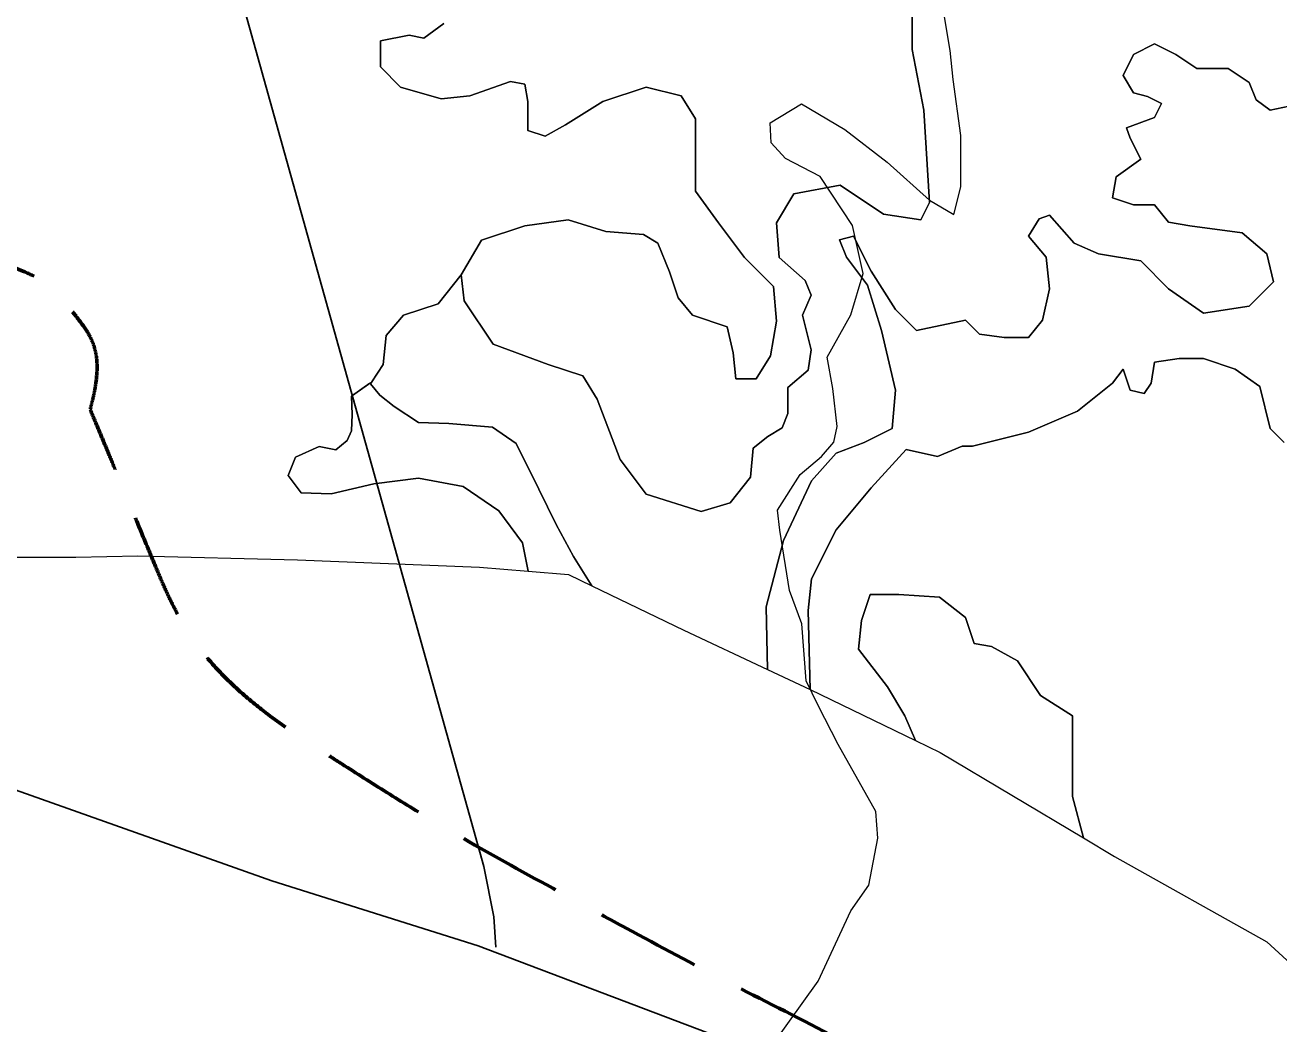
# Model space of a CAD drawing. Extents: x 553962 to 842807, y 8883888 to 9032388.
# Drawn here: x 753478 to 759202, y 8923456 to 8928016 of the extents above; entities that cross this region are included whole.
import ezdxf

# ---------------------------------------------------------------- set-up
doc = ezdxf.new("R2010")
doc.units = 0
doc.header["$LTSCALE"] = 160
doc.linetypes.add('MEDIUM_DASHED', pattern=[4.5, 3, -1.5])
for name, color, linetype, lineweight in [('15', 7, 'Continuous', 25), ('20', 7, 'MEDIUM_DASHED', 60), ('4', 7, 'Continuous', 13)]:
    doc.layers.add(name, color=color, linetype=linetype, lineweight=lineweight)

msp = doc.modelspace()

# ---------------------------------------------------------------- linework, layer by layer
at = {"layer": '15'}
for points in [[(754255.3, 8928888.9), (755572.7, 8924174.4), (755617.7, 8923945.1), (755627.4, 8923807.5)], [(759654.6, 8921552.9), (758404.5, 8922610.4), (757301, 8923147.3), (755545.9, 8923812.8), (754604.6, 8924110), (753215.6, 8924601.6)]]:
    msp.add_lwpolyline(points, dxfattribs=at)
at = {"layer": '15', "lineweight": 13}
for points in [[(757107.5, 8927324.8), (756949.9, 8927406.6), (756883.9, 8927478.1), (756879.2, 8927569.8), (757022.1, 8927656.1), (757220.4, 8927538.6), (757413.4, 8927390.5), (757606.4, 8927216.9), (757718.2, 8927150.5), (757749.2, 8927277.8), (757750.1, 8927512.1), (757715.4, 8927766.9), (757700.6, 8927899.4), (757665.7, 8928108.3)], [(756894.3, 8923367.1), (757099.1, 8923652), (757248, 8923972.7), (757330, 8924089.7), (757371.5, 8924303.6), (757361.8, 8924425.8), (757189.7, 8924731.8), (757098.6, 8924910.2), (757043, 8925022.4), (757023.6, 8925282.2), (756968.1, 8925435.2), (756923.3, 8925710.3), (756913.4, 8925802.1), (757015.9, 8925964.9), (757113, 8926046.2), (757169.3, 8926112.3), (757184.8, 8926183.6), (757165.1, 8926356.8), (757140.1, 8926499.5), (757247.8, 8926692.9), (757304.6, 8926881.3), (757254.4, 8927100.4), (757107.5, 8927324.8)]]:
    msp.add_lwpolyline(points, dxfattribs=at)
at = {"layer": '20'}
for points in [[(753774.9, 8926261.4), (753812.7, 8926399.9), (753812, 8926558.8), (753709.5, 8926687.3), (753566, 8926867.3), (753376.7, 8926916.9), (753227, 8927050.3), (753014.8, 8927239.4), (752804.9, 8927430.3), (752597.6, 8927630.5), (752376.7, 8927843.7), (752192.2, 8928091.3), (752017.6, 8928334.1), (751956, 8928419.6), (752103.6, 8928574.9), (752029.9, 8928655), (751955.6, 8928735.8), (751801.6, 8928688.1), (751721.4, 8928753.8), (751652.2, 8928810.4), (751601.3, 8928901.2), (751523.9, 8928951.3), (751367.8, 8929052.4), (751185.2, 8929119.1), (751030.2, 8929222.8), (750931.1, 8929289.2), (750854.8, 8929393), (750746.4, 8929445), (750665, 8929484.1), (750582.4, 8929520.3), (750499.6, 8929556.1), (750413.3, 8929593.4), (750326.8, 8929630.1), (750240.4, 8929667.2), (750059.5, 8929745.1), (749875.6, 8929807.6), (749709.7, 8929926.4), (749552.8, 8930038.9), (749714.4, 8930314.8), (749771.5, 8930481.9), (749848.6, 8930707.8), (750077.8, 8930926.7), (750119.5, 8931152.3), (750152, 8931328.4), (750058.1, 8931532.9), (749922, 8931707.8), (749753.2, 8931924.7), (749391.3, 8931773.6), (749243.2, 8931979.4), (749032.7, 8932271.9), (748906.3, 8932592.6), (748823.6, 8932929.9), (748786.3, 8933082.2), (748758.3, 8933247.9), (748811.3, 8933399), (748934, 8933748.4), (749210.7, 8934002.5), (749514.7, 8934226), (749629.1, 8934310.1), (749795.5, 8934228.1), (749909.7, 8934329.8), (749982.5, 8934394.6), (750061.5, 8934468.6), (750045.4, 8934552), (750025.6, 8934654.5), (749991.4, 8934758.2), (749959, 8934860.6), (749901, 8935043.9), (749870.4, 8935232.4), (749773.9, 8935403.7), (749725.3, 8935490), (749619.5, 8935521), (749551.8, 8935588.9), (749459.7, 8935681.1), (749373.5, 8935781.5), (749280.2, 8935872.8), (749090.8, 8936058.2), (748862, 8936191), (748663.2, 8936378.9), (748545.5, 8936490.1), (748390.4, 8936617), (748404, 8936773.9), (748412.2, 8936868.5), (748420.5, 8936963.2), (748428.7, 8937057.8)], [(763310.7, 8918831.3), (762992, 8918914.5), (762870.3, 8919444.4), (762584.8, 8919651.9), (762191.5, 8919937.8), (761668.8, 8920107.2), (761308, 8920456.3), (760944, 8920808.5), (760623.9, 8921203.8), (760267.7, 8921568.1), (760048.5, 8921792.4), (759828.5, 8922011), (759582.1, 8922206.9), (759394.6, 8922355.9), (759076, 8922159.4), (758872.8, 8922277.8), (758415.9, 8922544.2), (758026, 8922940), (757556.7, 8923192.8), (757095.4, 8923441.4), (756624.1, 8923675.7), (756161.8, 8923926.2), (755720.4, 8924165.3), (755288, 8924409.6), (754861.4, 8924683.2), (754519.5, 8924902.5), (754212, 8925211), (754057.5, 8925582.2), (753963.3, 8925808.6), (753869.1, 8926035), (753774.9, 8926261.4)]]:
    msp.add_open_spline(points, degree=3, dxfattribs=at)
at = {"layer": '4'}
for points in [[(757053, 8926440.7), (757066.2, 8926533), (757026.6, 8926691.2), (757066.2, 8926783.4), (757039.8, 8926849.4), (756921, 8926954.8), (756907.8, 8927113), (756987, 8927244.8), (757198.2, 8927284.4), (757396.1, 8927152.6), (757567.7, 8927126.2), (757607.3, 8927205.3), (757580.9, 8927627.1), (757528.1, 8927903.9), (757528.1, 8928114.9), (757409.3, 8928207.2), (757171.8, 8928207.2), (757039.8, 8928312.6), (756960.6, 8928484), (757013.4, 8928721.3), (756907.8, 8928866.3), (756855, 8928971.7), (756907.8, 8929077.2)], [(757528.1, 8928114.9), (757528.1, 8927903.9), (757580.9, 8927627.1), (757607.3, 8927205.3), (757567.7, 8927126.2), (757396.1, 8927152.6), (757198.2, 8927284.4), (756987, 8927244.8), (756907.8, 8927113), (756921, 8926954.8), (757039.8, 8926849.4), (757066.2, 8926783.4), (757026.6, 8926691.2), (757066.2, 8926533), (757053, 8926440.7), (756960.6, 8926361.6), (756960.6, 8926243), (756934.2, 8926177.1), (756868.2, 8926137.5), (756802.2, 8926084.8), (756789, 8925952.9), (756696.6, 8925834.3), (756564.6, 8925794.8), (756313.9, 8925873.9), (756195.1, 8926032.1), (756089.5, 8926308.9), (756023.5, 8926414.3), (755865.1, 8926467.1), (755614.4, 8926559.3), (755482.4, 8926757.1), (755469.2, 8926875.7), (755363.6, 8926743.9), (755205.2, 8926691.2), (755126, 8926598.9), (755112.8, 8926467.1), (755054, 8926378.9), (755097.7, 8926325.8), (755162.7, 8926274.3), (755273.5, 8926201.8), (755411.7, 8926196.8), (755611.3, 8926180.1), (755719.5, 8926105.3), (755823.5, 8925897.6), (755902.6, 8925735.5), (755981.6, 8925590.1), (756064.6, 8925456.7), (756484.7, 8925253.6), (756867.7, 8925073.6), (756860.8, 8925360.1), (756940.7, 8925663.4), (757068.5, 8925934.7), (757180.4, 8926062.4), (757308.2, 8926110.3), (757436.1, 8926174.1), (757452.1, 8926349.7), (757388.2, 8926621.1), (757324.2, 8926828.6), (757228.3, 8926956.3), (757196.4, 8927036.1), (757260.3, 8927052), (757340.2, 8926892.4), (757452.1, 8926716.8), (757548, 8926621.1), (757771.7, 8926669), (757835.6, 8926605.1), (757947.5, 8926589.2), (758059.4, 8926589.2), (758123.3, 8926669), (758155.2, 8926812.6), (758139.3, 8926956.3), (758059.4, 8927052), (758107.3, 8927131.8), (758155.2, 8927147.8), (758267.1, 8927020.1), (758379, 8926972.2), (758570.8, 8926940.3), (758698.6, 8926812.6), (758858.4, 8926700.9), (759066.2, 8926732.8), (759178, 8926844.5), (759146.1, 8926972.2), (759034.2, 8927068), (758794.5, 8927099.9), (758698.6, 8927115.9), (758634.7, 8927195.7), (758538.8, 8927195.7), (758442.9, 8927227.6)], [(755390, 8928022.6), (755297.6, 8927956.7), (755231.6, 8927969.9), (755099.6, 8927943.5), (755099.6, 8927824.9), (755192, 8927732.6), (755376.8, 8927679.8), (755508.8, 8927693), (755693.6, 8927758.9), (755759.5, 8927745.8), (755772.7, 8927666.7), (755772.7, 8927534.8), (755851.9, 8927508.5), (755944.3, 8927561.2), (756115.9, 8927666.7), (756313.9, 8927732.6), (756472.2, 8927693), (756538.2, 8927587.6), (756538.2, 8927389.8), (756538.2, 8927258), (756643.8, 8927113), (756762.6, 8926954.8), (756894.6, 8926823), (756907.8, 8926664.8), (756881.4, 8926506.6), (756815.4, 8926401.2), (756723, 8926401.2), (756709.8, 8926519.8), (756683.4, 8926638.4), (756525.1, 8926691.2), (756459.1, 8926770.3), (756419.5, 8926888.9), (756366.7, 8927020.7), (756300.7, 8927060.3), (756129.1, 8927073.5), (755957.5, 8927126.2), (755759.5, 8927099.8), (755561.6, 8927033.9), (755469.2, 8926875.7), (755482.4, 8926757.1), (755614.4, 8926559.3), (755865.1, 8926467.1), (756023.5, 8926414.3), (756089.5, 8926308.9), (756195.1, 8926032.1), (756313.9, 8925873.9), (756564.6, 8925794.8), (756696.6, 8925834.3), (756789, 8925952.9), (756802.2, 8926084.8), (756868.2, 8926137.5), (756934.2, 8926177.1), (756960.6, 8926243), (756960.6, 8926361.6), (757053, 8926440.7), (757066.2, 8926533), (757026.6, 8926691.2), (757066.2, 8926783.4), (757039.8, 8926849.4), (756921, 8926954.8), (756907.8, 8927113), (756987, 8927244.8), (757198.2, 8927284.4), (757396.1, 8927152.6), (757567.7, 8927126.2), (757607.3, 8927205.3), (757580.9, 8927627.1), (757528.1, 8927903.9), (757528.1, 8928114.9)], [(755772.7, 8927666.7), (755759.5, 8927745.8), (755693.6, 8927758.9), (755508.8, 8927693), (755376.8, 8927679.8), (755192, 8927732.6), (755099.6, 8927824.9), (755099.6, 8927943.5), (755231.6, 8927969.9), (755297.6, 8927956.7), (755390, 8928022.6)], [(755390, 8928022.6), (755297.6, 8927956.7), (755231.6, 8927969.9), (755099.6, 8927943.5), (755099.6, 8927824.9), (755192, 8927732.6), (755376.8, 8927679.8), (755508.8, 8927693), (755693.6, 8927758.9), (755759.5, 8927745.8), (755772.7, 8927666.7), (755772.7, 8927534.8), (755851.9, 8927508.5), (755944.3, 8927561.2), (756115.9, 8927666.7), (756313.9, 8927732.6), (756472.2, 8927693), (756538.2, 8927587.6), (756538.2, 8927389.8), (756538.2, 8927258), (756643.8, 8927113), (756762.6, 8926954.8), (756894.6, 8926823), (756907.8, 8926664.8), (756881.4, 8926506.6), (756815.4, 8926401.2), (756723, 8926401.2), (756709.8, 8926519.8), (756683.4, 8926638.4), (756525.1, 8926691.2), (756459.1, 8926770.3), (756419.5, 8926888.9), (756366.7, 8927020.7), (756300.7, 8927060.3), (756129.1, 8927073.5), (755957.5, 8927126.2), (755759.5, 8927099.8), (755561.6, 8927033.9), (755469.2, 8926875.7), (755482.4, 8926757.1), (755614.4, 8926559.3), (755865.1, 8926467.1), (756023.5, 8926414.3), (756089.5, 8926308.9), (756195.1, 8926032.1), (756313.9, 8925873.9), (756564.6, 8925794.8), (756696.6, 8925834.3), (756789, 8925952.9), (756802.2, 8926084.8), (756868.2, 8926137.5), (756934.2, 8926177.1), (756960.6, 8926243), (756960.6, 8926361.6), (757053, 8926440.7)], [(758442.9, 8927227.6), (758458.9, 8927323.4), (758570.8, 8927403.2), (758522.8, 8927499), (758506.8, 8927546.9), (758634.7, 8927594.7), (758666.6, 8927658.6), (758602.7, 8927690.5), (758538.8, 8927706.5), (758490.8, 8927786.3), (758538.8, 8927882.1), (758634.7, 8927929.9), (758730.6, 8927882.1), (758826.5, 8927818.2), (758970.3, 8927818.2), (759066.2, 8927754.4), (759098.1, 8927674.6), (759162.1, 8927626.7), (759305.9, 8927658.6)], [(759305.9, 8927658.6), (759162.1, 8927626.7), (759098.1, 8927674.6), (759066.2, 8927754.4), (758970.3, 8927818.2), (758826.5, 8927818.2), (758730.6, 8927882.1), (758634.7, 8927929.9), (758538.8, 8927882.1), (758490.8, 8927786.3), (758538.8, 8927706.5), (758602.7, 8927690.5), (758666.6, 8927658.6), (758634.7, 8927594.7), (758506.8, 8927546.9), (758522.8, 8927499), (758570.8, 8927403.2), (758458.9, 8927323.4)], [(752946, 8925587.2), (753708.8, 8925587.2), (753991.6, 8925592.4), (754720.8, 8925575.5), (755551.9, 8925541.6), (755774.2, 8925523.1), (755748.6, 8925652.4), (755640.5, 8925797.8), (755478.2, 8925910), (755274.3, 8925947.4), (755070.5, 8925922.5), (754875, 8925876.8), (754737.7, 8925880.9), (754679.4, 8925959.9), (754712.7, 8926043), (754820.9, 8926092.9), (754895.8, 8926076.2), (754948.6, 8926119.7), (754967.7, 8926163.6), (754971.6, 8926238), (754967.6, 8926322.1), (755060, 8926388), (755112.8, 8926467.1), (755126, 8926598.9), (755205.2, 8926691.2), (755363.6, 8926743.9), (755469.2, 8926875.7), (755561.6, 8927033.9), (755759.5, 8927099.8), (755957.5, 8927126.2), (756129.1, 8927073.5), (756300.7, 8927060.3), (756366.7, 8927020.7), (756419.5, 8926888.9), (756459.1, 8926770.3), (756525.1, 8926691.2), (756683.4, 8926638.4), (756709.8, 8926519.8), (756723, 8926401.2), (756815.4, 8926401.2), (756881.4, 8926506.6), (756907.8, 8926664.8), (756894.6, 8926823), (756762.6, 8926954.8), (756643.8, 8927113), (756538.2, 8927258), (756538.2, 8927389.8), (756538.2, 8927587.6), (756472.2, 8927693), (756313.9, 8927732.6), (756115.9, 8927666.7), (755944.3, 8927561.2), (755851.9, 8927508.5), (755772.7, 8927534.8), (755772.7, 8927666.7)], [(758458.9, 8927323.4), (758442.9, 8927227.6), (758538.8, 8927195.7), (758634.7, 8927195.7), (758698.6, 8927115.9), (758794.5, 8927099.9), (759034.2, 8927068), (759146.1, 8926972.2), (759178, 8926844.5), (759066.2, 8926732.8), (758858.4, 8926700.9), (758698.6, 8926812.6), (758570.8, 8926940.3), (758379, 8926972.2), (758267.1, 8927020.1), (758155.2, 8927147.8), (758107.3, 8927131.8), (758059.4, 8927052), (758139.3, 8926956.3), (758155.2, 8926812.6), (758123.3, 8926669), (758059.4, 8926589.2), (757947.5, 8926589.2), (757835.6, 8926605.1), (757771.7, 8926669), (757548, 8926621.1), (757452.1, 8926716.8), (757340.2, 8926892.4), (757260.3, 8927052), (757196.4, 8927036.1), (757228.3, 8926956.3), (757324.2, 8926828.6), (757388.2, 8926621.1), (757452.1, 8926349.7), (757436.1, 8926174.1), (757308.2, 8926110.3), (757180.4, 8926062.4), (757068.5, 8925934.7), (756940.7, 8925663.4), (756860.8, 8925360.1)], [(756860.8, 8925360.1), (756867.7, 8925073.6), (757061.3, 8924982.6), (757052.5, 8925344.1), (757068.5, 8925487.8), (757180.4, 8925711.2), (757340.2, 8925902.8), (757500, 8926078.4), (757643.8, 8926046.4), (757755.7, 8926094.3), (757803.7, 8926094.3), (758059.4, 8926158.2), (758283.1, 8926253.9), (758442.9, 8926381.7), (758490.8, 8926445.5), (758522.8, 8926349.7), (758586.7, 8926333.8), (758618.7, 8926381.7), (758634.7, 8926477.4), (758746.6, 8926493.4), (758858.4, 8926493.4), (759002.2, 8926445.5), (759114.1, 8926365.7), (759162.1, 8926174.1), (759226, 8926110.3)], [(759226, 8926110.3), (759162.1, 8926174.1), (759114.1, 8926365.7), (759002.2, 8926445.5), (758858.4, 8926493.4), (758746.6, 8926493.4), (758634.7, 8926477.4), (758618.7, 8926381.7), (758586.7, 8926333.8), (758522.8, 8926349.7), (758490.8, 8926445.5), (758442.9, 8926381.7), (758283.1, 8926253.9), (758059.4, 8926158.2), (757803.7, 8926094.3), (757755.7, 8926094.3), (757643.8, 8926046.4), (757500, 8926078.4), (757340.2, 8925902.8), (757180.4, 8925711.2), (757068.5, 8925487.8), (757052.5, 8925344.1), (757061.3, 8924982.6), (757542.1, 8924749.4), (757493.8, 8924863.2), (757414.6, 8924995.1), (757282.6, 8925166.4), (757295.8, 8925298.3), (757335.4, 8925416.9), (757467.4, 8925416.9), (757652.2, 8925403.7), (757771, 8925311.4), (757810.6, 8925192.8), (757889.8, 8925179.6), (758008.6, 8925113.7), (758114.1, 8924955.5), (758259.3, 8924863.2), (758259.3, 8924705.1), (758259.3, 8924494.1), (758309.5, 8924305.2), (758452, 8924220.4), (759147.3, 8923830.8), (759617.9, 8923398.9)]]:
    msp.add_lwpolyline(points, dxfattribs=at)
for points in [[(755478.2, 8925910), (755640.5, 8925797.8), (755748.6, 8925652.4), (755774.2, 8925523.1), (755958.9, 8925507.7), (756064.6, 8925456.7), (755981.6, 8925590.1), (755902.6, 8925735.5), (755823.5, 8925897.6), (755719.5, 8926105.3), (755611.3, 8926180.1), (755411.7, 8926196.8), (755273.5, 8926201.8), (755162.7, 8926274.3), (755097.7, 8926325.8), (755054, 8926378.9), (755051.6, 8926381.9), (754967.6, 8926322.1), (754971.6, 8926238), (754967.7, 8926163.6), (754948.6, 8926119.7), (754895.8, 8926076.2), (754820.9, 8926092.9), (754712.7, 8926043), (754679.4, 8925959.9), (754737.7, 8925880.9), (754875, 8925876.8), (755070.5, 8925922.5), (755274.3, 8925947.4)], [(758008.6, 8925113.7), (757889.8, 8925179.6), (757810.6, 8925192.8), (757771, 8925311.4), (757652.2, 8925403.7), (757467.4, 8925416.9), (757335.4, 8925416.9), (757295.8, 8925298.3), (757282.6, 8925166.4), (757414.6, 8924995.1), (757493.8, 8924863.2), (757542.1, 8924749.4), (757654.9, 8924694.7), (758309.5, 8924305.2), (758259.3, 8924494.1), (758259.3, 8924705.1), (758259.3, 8924863.2), (758114.1, 8924955.5)]]:
    msp.add_lwpolyline(points, close=True, dxfattribs=at)

doc.saveas('drawing.dxf')
